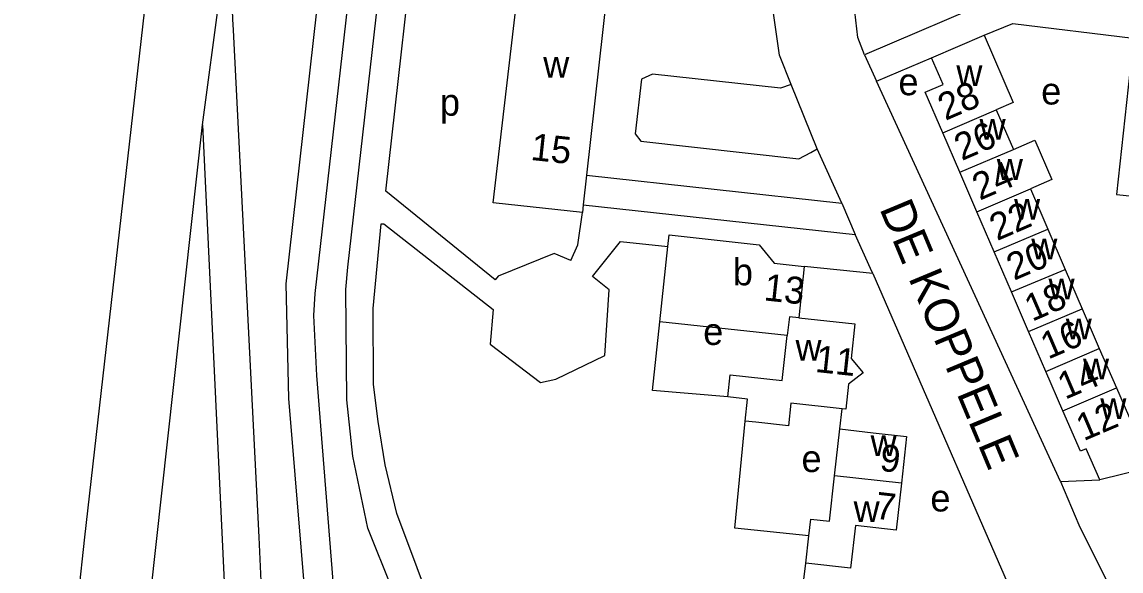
# Model space of a CAD drawing. Extents: x 161936 to 163647, y 386450 to 388633.
# Drawn here: x 162043 to 162206, y 387531.8 to 387613.3 of the extents above; entities that cross this region are included whole.
import ezdxf

# ---------------------------------------------------------------- set-up
doc = ezdxf.new("R2010")
doc.units = 0
for name, color, linetype in [('BLT_Basislijn', 7, 'Continuous'), ('BLT_Bebouwing', 7, 'Continuous'), ('BLT_Centroide', 7, 'Continuous'), ('BLT_Huisnummer', 7, 'Continuous'), ('BLT_Huisnummer_ tussenligend', 7, 'Continuous'), ('BLT_Huisnummer_reeks', 7, 'Continuous'), ('BLT_Onderverdeling_panden', 7, 'Continuous'), ('BLT_Straatnaam', 7, 'Continuous'), ('BLT_Vlakafsluiter', 7, 'Continuous')]:
    doc.layers.add(name, color=color, linetype=linetype)

msp = doc.modelspace()

# ---------------------------------------------------------------- linework, layer by layer
at = {"layer": 'BLT_Basislijn'}
for p, q in [((162065.3, 387652.06), (162052.25, 387536.8)), ((162195.26, 387620.09), (162167.95, 387608.39)), ((162155.31, 387608.34), (162154.43, 387614.55)), ((162074.29, 387612.06), (162078.1, 387536.8)), ((162157.05, 387604.01), (162155.31, 387608.34)), ((162167.95, 387608.39), (162169.73, 387604.48)), ((162169.73, 387604.48), (162177.89, 387607.93)), ((162160.9, 387594.46), (162157.05, 387604.01)), ((162053.7, 387452.44), (162069.74, 387598.02)), ((162069.74, 387598.02), (162076.41, 387457)), ((162164.57, 387586.4), (162160.9, 387594.46)), ((162126.7, 387590.53), (162164.57, 387586.4)), ((162126.21, 387586.13), (162166.55, 387581.74)), ((162164.57, 387586.4), (162166.55, 387581.74)), ((162169.17, 387575.93), (162158.99, 387576.97)), ((162164.26, 387552.88), (162164.61, 387555.87)), ((162197.02, 387545.06), (162202.82, 387545.32)), ((162052.25, 387536.8), (162042.97, 387453.21)), ((162078.1, 387536.8), (162081.81, 387456.39)), ((162156.61, 387510.25), (162159.21, 387532.95))]:
    msp.add_line(p, q, dxfattribs=at)
for points in [[(162091.07, 387454.85), (162082.57, 387557.39), (162082.17, 387574.39), (162104.42, 387772.59)], [(162105.25, 387496.02), (162105.45, 387501.6), (162104.92, 387508.14), (162104.14, 387512.62), (162101.49, 387520.14), (162094.27, 387538.16), (162092.04, 387548.82), (162091.17, 387557.2), (162091.01, 387573.59), (162091.28, 387576.9), (162102.71, 387677.76), (162102.74, 387679.32), (162098.54, 387679.85), (162086.39, 387572.96), (162086.23, 387569.7), (162086.67, 387560.82), (162091.61, 387498.55), (162095.58, 387455.59), (162095.91, 387455.11), (162096.34, 387455.08), (162098.95, 387456.02), (162100.61, 387458.53), (162102.53, 387470.38)], [(162113.15, 387575.02), (162096.92, 387588.17), (162107.1, 387678.81), (162111.8, 387678.41)], [(162074.06, 387630.31), (162073.98, 387626.15), (162073.98, 387622), (162074.05, 387617.85), (162074.21, 387613.69), (162074.29, 387612.06)], [(162167.95, 387608.39), (162166.94, 387610.97), (162166.49, 387614.81), (162167.17, 387621.9)], [(162185.67, 387611.29), (162189.93, 387613.02), (162207.8, 387610.85)], [(162157.05, 387604.01), (162155.46, 387603.44), (162136.5, 387605.53), (162134.84, 387604.78), (162133.93, 387596.66), (162134.76, 387595.57), (162158.2, 387592.97), (162159.96, 387593.92), (162160.9, 387594.46)], [(162197.02, 387545.06), (162169.73, 387604.48)], [(162124.38, 387577.87), (162125.41, 387580.2), (162126.09, 387585.01)], [(162109.61, 387498.88), (162109.08, 387509.6), (162107.64, 387516.13), (162098.56, 387540.32), (162096.82, 387547.55), (162095.8, 387553.96), (162095.1, 387559.46), (162095.07, 387570.73), (162096.25, 387583.3), (162096.66, 387583.3), (162112.84, 387570.59)], [(162127.61, 387575.5), (162131.74, 387580.69), (162138.77, 387579.94)], [(162169.17, 387575.93), (162168.84, 387576.69), (162166.55, 387581.74)], [(162124.38, 387577.87), (162121.91, 387578.9), (162113.62, 387575.55), (162113.15, 387575.02)], [(162169.17, 387575.93), (162193.76, 387519.47), (162194.95, 387513.58), (162194.95, 387507.18), (162194.66, 387505.09)], [(162112.84, 387570.59), (162112.39, 387565.44), (162119.9, 387559.79), (162122.13, 387560.28), (162129.42, 387563.8), (162130.07, 387573.5), (162127.61, 387575.5)], [(162147.67, 387557.62), (162136.48, 387558.6), (162137.56, 387568.77)], [(162159.67, 387537), (162148.69, 387538.16), (162150.23, 387554.05)], [(162197.02, 387545.06), (162199.73, 387538.66), (162206.15, 387525.72), (162206.82, 387523.75), (162207.22, 387519.78)]]:
    msp.add_lwpolyline(points, dxfattribs=at)
at = {"layer": 'BLT_Bebouwing'}
for p, q in [((162129.11, 387612.15), (162126.7, 387590.53)), ((162177.89, 387607.93), (162185.67, 387611.29)), ((162187.48, 387600.22), (162190.01, 387594.36)), ((162182.06, 387590.99), (162179.55, 387596.8)), ((162126.7, 387590.53), (162126.21, 387586.13)), ((162184.61, 387585.07), (162182.06, 387590.99)), ((162192.54, 387588.5), (162195.12, 387582.52)), ((162126.21, 387586.13), (162126.09, 387585.01)), ((162187.17, 387579.15), (162184.61, 387585.07)), ((162195.12, 387582.52), (162197.7, 387576.56)), ((162189.73, 387573.24), (162187.17, 387579.15)), ((162158.99, 387576.97), (162158.17, 387569.36)), ((162197.7, 387576.56), (162200.23, 387570.7)), ((162192.28, 387567.32), (162189.73, 387573.24)), ((162200.23, 387570.7), (162202.76, 387564.83)), ((162156.46, 387566.72), (162137.56, 387568.77)), ((162194.84, 387561.4), (162192.28, 387567.32)), ((162202.76, 387564.83), (162205.29, 387558.98)), ((162197.35, 387555.58), (162194.84, 387561.4)), ((162205.29, 387558.98), (162210.38, 387547.2)), ((162163.48, 387545.94), (162164.26, 387552.88)), ((162209.91, 387547.08), (162202.82, 387545.32)), ((162159.21, 387532.95), (162159.67, 387537))]:
    msp.add_line(p, q, dxfattribs=at)
for points in [[(162126.09, 387585.01), (162112.88, 387586.43), (162116.56, 387618.27), (162104.76, 387619.61), (162109.43, 387660.96)], [(162130.78, 387623.18), (162135.81, 387622.61), (162135.43, 387619.22), (162134.16, 387619.37), (162133.85, 387616.66), (162129.66, 387617.13), (162129.11, 387612.15)], [(162185.67, 387611.29), (162189.99, 387601.31), (162187.48, 387600.22)], [(162207.8, 387610.85), (162207.31, 387605.87), (162205.3, 387587.68), (162206.31, 387587.57), (162211.27, 387587.01)], [(162179.55, 387596.8), (162176.94, 387602.83), (162179.6, 387603.97), (162177.89, 387607.93)], [(162190.01, 387594.36), (162193.2, 387595.74), (162195.74, 387589.88), (162192.54, 387588.5)], [(162138.77, 387579.94), (162138.96, 387581.67), (162152.32, 387580.18), (162154.55, 387577.48), (162158.99, 387576.97)], [(162137.56, 387568.77), (162138.16, 387574.34), (162138.77, 387579.94)], [(162158.17, 387569.36), (162166.52, 387568.45), (162165.96, 387563.31), (162167.74, 387561.2), (162165.55, 387559.52), (162165.15, 387555.82), (162164.61, 387555.87)], [(162147.67, 387557.62), (162148.02, 387560.9), (162155.74, 387560.07), (162156.46, 387566.72)], [(162150.23, 387554.05), (162150.58, 387557.3), (162147.67, 387557.62)], [(162164.61, 387555.87), (162157, 387556.7), (162156.64, 387553.35), (162151.81, 387553.88), (162150.23, 387554.05)], [(162202.82, 387545.32), (162200.83, 387549.93), (162199.96, 387549.56), (162197.35, 387555.58)], [(162164.26, 387552.88), (162169.21, 387552.32), (162174.18, 387551.76), (162173.4, 387544.82)], [(162173.4, 387544.82), (162172.62, 387537.88), (162166.58, 387538.56), (162165.86, 387532.21), (162159.21, 387532.95)], [(162159.67, 387537), (162159.95, 387539.49), (162162.72, 387539.17), (162163.48, 387545.94)]]:
    msp.add_lwpolyline(points, dxfattribs=at)
at = {"layer": 'BLT_Onderverdeling_panden'}
for p, q in [((162179.55, 387596.8), (162187.48, 387600.22)), ((162182.06, 387590.99), (162190.01, 387594.36)), ((162184.61, 387585.07), (162192.54, 387588.5)), ((162187.17, 387579.15), (162195.12, 387582.52)), ((162189.73, 387573.24), (162197.7, 387576.56)), ((162192.28, 387567.32), (162200.23, 387570.7)), ((162194.84, 387561.4), (162202.76, 387564.83)), ((162197.35, 387555.58), (162205.29, 387558.98)), ((162173.4, 387544.82), (162163.48, 387545.94))]:
    msp.add_line(p, q, dxfattribs=at)
msp.add_lwpolyline([(162158.17, 387569.36), (162156.79, 387569.51), (162156.46, 387566.72)], dxfattribs=at)
at = {"layer": 'BLT_Vlakafsluiter'}
msp.add_line((162069.74, 387598.02), (162074.06, 387630.31), dxfattribs=at)

# ---------------------------------------------------------------- texts
at = {"layer": 'BLT_Centroide'}
for s, p in [('w', (162120.28, 387605)), ('w', (162181.56, 387603.75)), ('e', (162172.97, 387602.39)), ('e', (162194.14, 387601.02)), ('p', (162104.96, 387599.36)), ('w', (162185, 387595.78)), ('w', (162187.56, 387589.84)), ('w', (162190.12, 387583.94)), ('w', (162192.67, 387578.03)), ('b', (162148.41, 387574.19)), ('w', (162195.23, 387572.09)), ('w', (162197.79, 387566.19)), ('e', (162144.01, 387565.34)), ('w', (162157.7, 387563.02)), ('w', (162200.34, 387560.25)), ('w', (162202.91, 387554.34)), ('w', (162168.84, 387548.84)), ('e', (162158.59, 387546.48)), ('e', (162177.71, 387540.63)), ('w', (162166.32, 387539.06))]:
    msp.add_text(s, height=4, dxfattribs=at).set_placement(p)
at = {"layer": 'BLT_Huisnummer'}
for s, rotation, p in [('28', 23.3653, (162179.93, 387598.58)), ('24', 23.3621, (162185.03, 387586.74)), ('20', 23.3588, (162190.11, 387574.85)), ('13', 353.8099, (162152.9, 387571.97)), ('16', 23.367, (162195.17, 387563.15)), ('11', 353.8103, (162160.52, 387561.35)), ('12', 23.0782, (162200.43, 387551.04)), ('9', 353.5901, (162170.07, 387546.69)), ('7', 353.5901, (162169.39, 387539.58))]:
    msp.add_text(s, height=4, rotation=rotation, dxfattribs=at).set_placement(p)
at = {"layer": 'BLT_Huisnummer_ tussenligend'}
for s, rotation, p in [('26', 23.3621, (162182.36, 387592.62)), ('22', 23.3588, (162187.59, 387580.74)), ('18', 23.367, (162192.79, 387568.76)), ('14', 23.0782, (162197.68, 387557.19))]:
    msp.add_text(s, height=4, rotation=rotation, dxfattribs=at).set_placement(p)
at = {"layer": 'BLT_Huisnummer_reeks'}
msp.add_text('15', height=4, rotation=353.8718, dxfattribs=at).set_placement((162118.31, 387592.81))
at = {"layer": 'BLT_Straatnaam'}
msp.add_text('DE KOPPELE', height=5, rotation=292.6583, dxfattribs=at).set_placement((162170.1, 387585.6))

doc.saveas('drawing.dxf')
